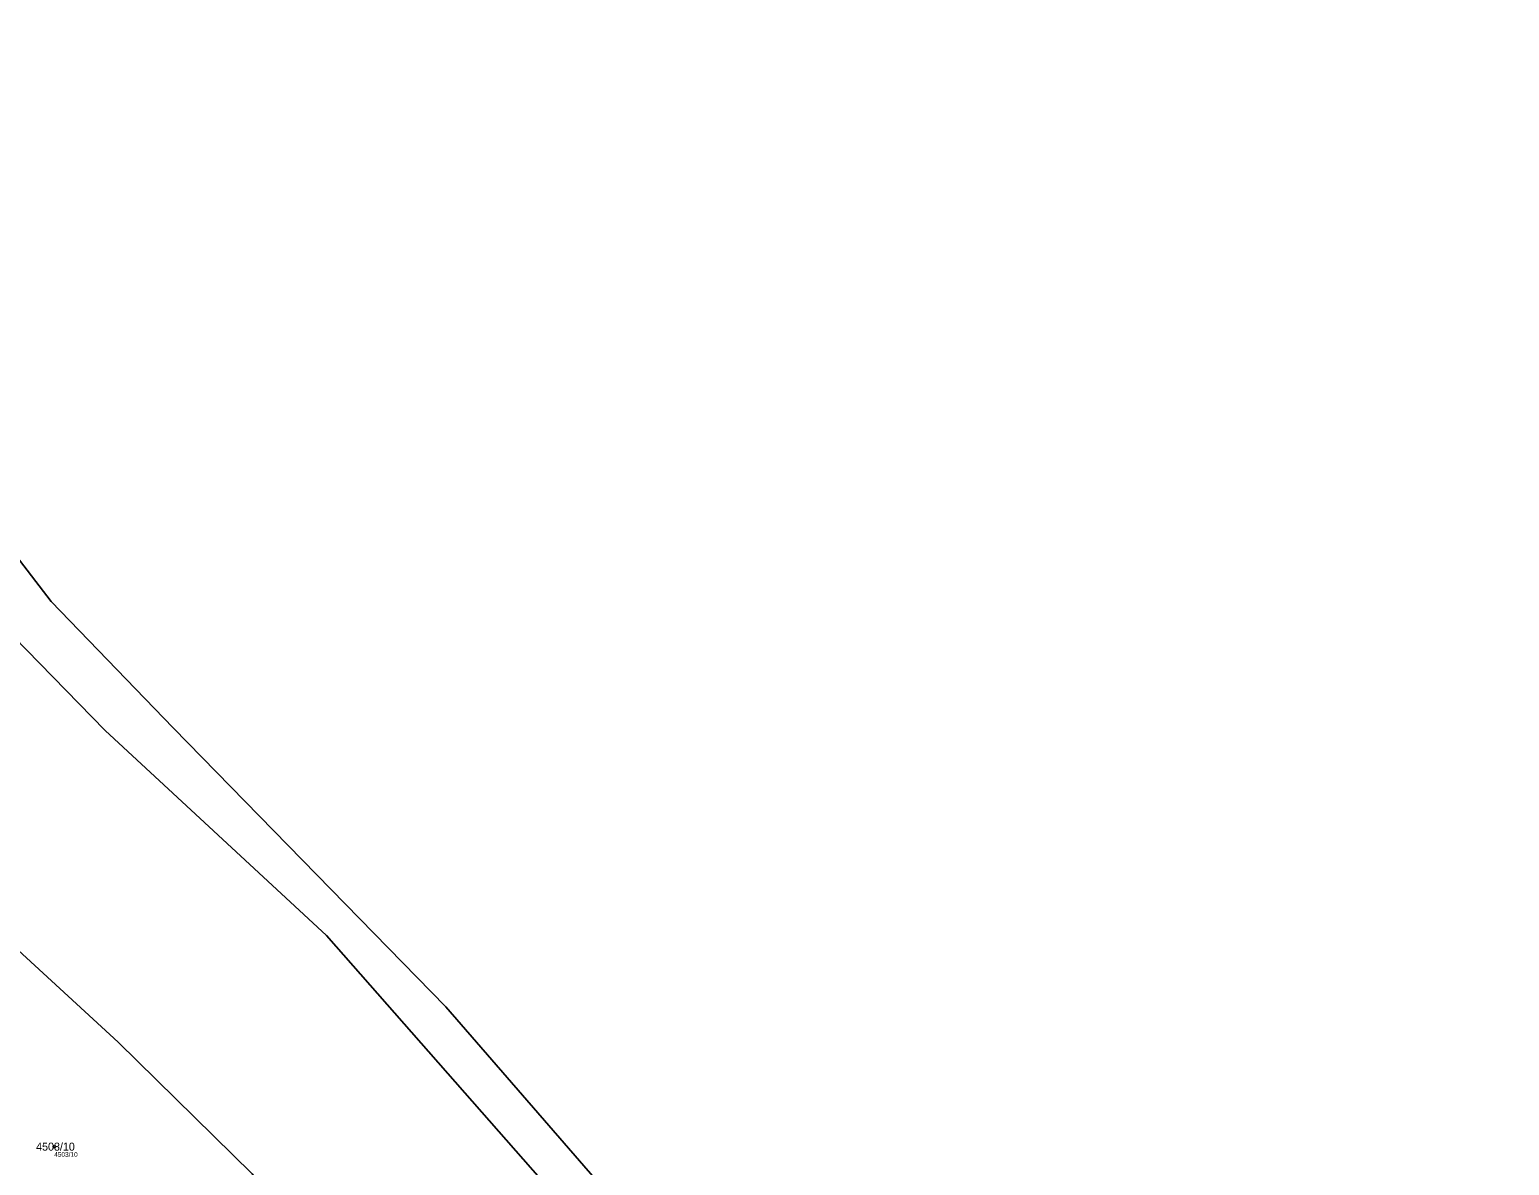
# Model space of a CAD drawing. Extents: x -754150 to -749824, y -1058608 to -1053956.
# Drawn here: x -751194.9 to -750880.6, y -1056906.3 to -1056665.2 of the extents above; entities that cross this region are included whole.
import ezdxf

# ---------------------------------------------------------------- set-up
doc = ezdxf.new("R2010")
doc.units = 0
for name, color, linetype in [('Vrstva 1', 7, 'Continuous'), ('Vrstva 2', 7, 'Continuous'), ('Vrstva 50', 7, 'Continuous'), ('Vrstva 51', 7, 'Continuous'), ('Vrstva 53', 7, 'Continuous')]:
    doc.layers.add(name, color=color, linetype=linetype)

msp = doc.modelspace()

# ---------------------------------------------------------------- linework, layer by layer
at = {"layer": 'Vrstva 1'}
for points in [[(-751467.93, -1056572.58), (-751344.8, -1056649.32), (-751270.66, -1056719.94), (-751178.85, -1056813.93), (-751131.79, -1056857.45), (-751040.56, -1056961.2), (-750994.88, -1057029.3), (-750968.29, -1057083.86), (-750932.99, -1057168.09)], [(-751068.31, -1056916.59), (-751106.5, -1056872.6), (-751164.4, -1056813.4), (-751190.3, -1056786.6), (-751212.2, -1056758.1), (-751229.3, -1056730.2), (-751244.2, -1056708.6), (-751311.1, -1056652.15), (-751349.63, -1056628.28), (-751435.98, -1056589.45)], [(-751147.6, -1056908.1), (-751176.1, -1056880.1), (-751242.5, -1056819.1)]]:
    msp.add_lwpolyline(points, dxfattribs=at)
at = {"layer": 'Vrstva 50'}
msp.add_circle((-751189.65, -1056902.31), 0.25, dxfattribs=at)
at = {"layer": 'Vrstva 51'}
for points in [[(-751131.79, -1056857.45), (-751040.56, -1056961.2), (-750994.88, -1057029.3), (-750968.29, -1057083.86), (-750932.99, -1057168.09), (-750927.9, -1057165.82), (-750988.4, -1057028.5), (-751027.7, -1056968.8), (-751061.1, -1056924.9), (-751068.31, -1056916.59), (-751106.5, -1056872.6), (-751164.4, -1056813.4), (-751190.3, -1056786.6), (-751212.2, -1056758.1), (-751229.3, -1056730.2), (-751244.2, -1056708.6), (-751311.1, -1056652.15), (-751349.63, -1056628.28), (-751435.98, -1056589.45), (-751453.03, -1056579.48), (-751467.93, -1056572.58), (-751344.8, -1056649.32), (-751270.66, -1056719.94), (-751178.85, -1056813.93)], [(-751224.46, -1056942.83), (-751201.68, -1056956.09), (-751175.12, -1056971.56), (-751149.83, -1056986.48), (-751116.7, -1057006.01), (-751110.17, -1057010.11), (-751082.24, -1056991.66), (-751147.6, -1056908.1), (-751176.1, -1056880.1), (-751242.5, -1056819.1), (-751267.24, -1056805.6), (-751267.3, -1056815.55), (-751243.82, -1056849.7), (-751231.71, -1056875.24), (-751229.74, -1056885.42), (-751228.36, -1056893.02)]]:
    msp.add_lwpolyline(points, close=True, dxfattribs=at)
msp.add_lwpolyline([(-751242.5, -1056819.1), (-751176.1, -1056880.1), (-751147.6, -1056908.1), (-751076.15, -1056981.42), (-751061.89, -1056999.96), (-751035.23, -1057045.61), (-751015.99, -1057099.01), (-751005.82, -1057129.64), (-750999.17, -1057151.66), (-750994.35, -1057168.01), (-750985.25, -1057194.44), (-750981.27, -1057192.38), (-750981.91, -1057189.87), (-750932.99, -1057168.09), (-750968.29, -1057083.86), (-750994.88, -1057029.3), (-751040.56, -1056961.2), (-751131.79, -1056857.45), (-751178.85, -1056813.93), (-751270.66, -1056719.94)], dxfattribs=at)
at = {"layer": 'Vrstva 53'}
msp.add_lwpolyline([(-750880.6, -1057324.6), (-750899.5, -1057254), (-750926.5, -1057169), (-750927.78, -1057166.09), (-750927.9, -1057165.82), (-750988.4, -1057028.5), (-751027.7, -1056968.8), (-751061.1, -1056924.9), (-751068.31, -1056916.59), (-751106.5, -1056872.6), (-751164.4, -1056813.4), (-751190.3, -1056786.6), (-751212.2, -1056758.1), (-751229.3, -1056730.2), (-751244.2, -1056708.6), (-751311.1, -1056652.15)], dxfattribs=at)

# ---------------------------------------------------------------- texts
at = {"layer": 'Vrstva 2'}
msp.add_text('4503/10', height=1.7, dxfattribs=at).set_placement((-751193.49, -1056903.16))
at = {"layer": 'Vrstva 50'}
msp.add_text('4503/10', height=1, dxfattribs=at).set_placement((-751189.65, -1056904.47))

doc.saveas('drawing.dxf')
